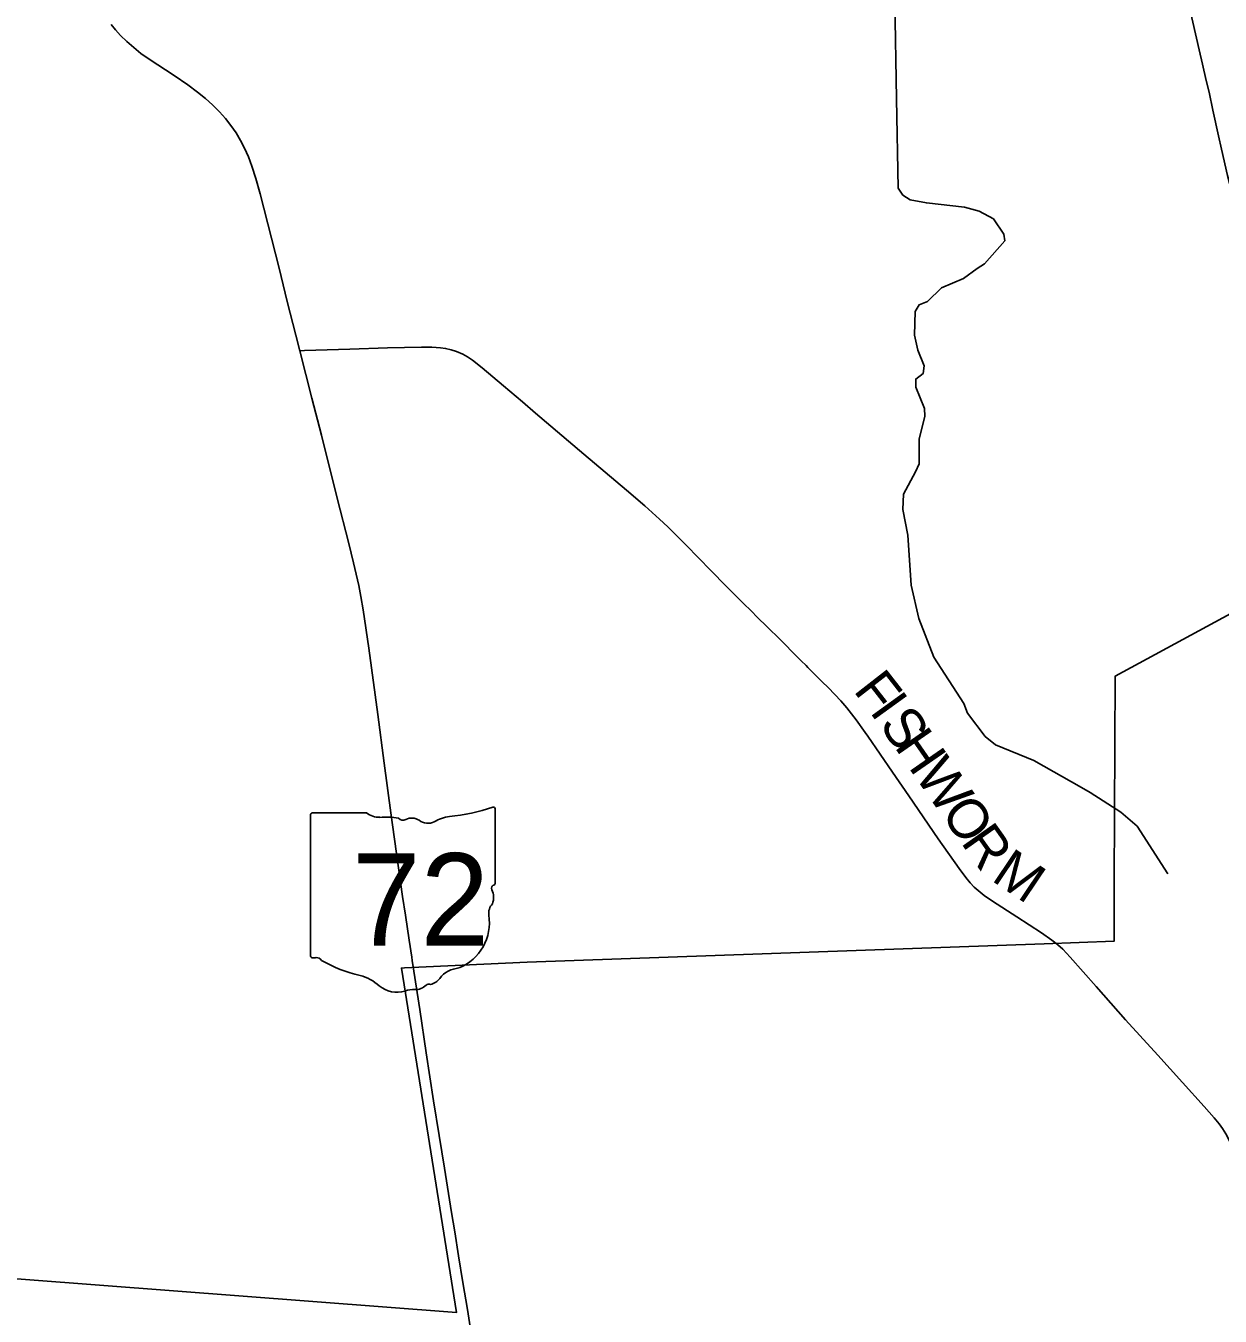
# Model space of a CAD drawing. Extents: x 1410790 to 1770854, y 448063 to 770588.
# Drawn here: x 1595915 to 1604918, y 645317 to 655047 of the extents above; entities that cross this region are included whole.
import ezdxf

# ---------------------------------------------------------------- set-up
doc = ezdxf.new("R2010")
doc.units = 0
for name, color, linetype in [('GM_X_County_Road', 7, 'Continuous'), ('GM_X_County_Road_Text', 7, 'Continuous'), ('GM_X_Minor_River', 7, 'Continuous'), ('GM_X_State_Location', 7, 'Continuous'), ('GM_X_State_Route', 7, 'Continuous'), ('GM_X_State_Shield', 7, 'Continuous'), ('GM_X_Township', 7, 'Continuous')]:
    doc.layers.add(name, color=color, linetype=linetype)

msp = doc.modelspace()

# ---------------------------------------------------------------- linework, layer by layer
at = {"layer": 'GM_X_County_Road'}
for points in [[(1605243, 652843.7), (1605225.2, 652942), (1605200.9, 653064.3), (1605170.9, 653202.2), (1605117.9, 653428.9), (1605096.8, 653508.3), (1605072.5, 653586.8), (1605041, 653678.6), (1605023.5, 653726.8), (1605006.1, 653792.3), (1604973.8, 653919), (1604928.6, 654117.2), (1604905.6, 654216.3), (1604862.1, 654411.5), (1604833.4, 654546.3), (1604812.8, 654635.8), (1604784.3, 654756.9), (1604759.7, 654865.5), (1604685, 655194.9), (1604589.2, 655610.6), (1604527.9, 655879.2), (1604464.6, 656151.1)], [(1603668.8, 648136.7), (1603648.4, 648152.6), (1603570.3, 648206.5), (1603383.9, 648328.9), (1603201.6, 648445.8), (1603139.2, 648488.7), (1603092.5, 648525.4), (1603063.4, 648552.3), (1603033.9, 648583.5), (1603000, 648624), (1602949.3, 648692.8), (1602793, 648916), (1602570.2, 649240.6), (1602447, 649418.6), (1602262, 649689.4), (1602241.2, 649718.7), (1602172.8, 649814.7), (1602103.4, 649905.3), (1602058.9, 649957.3), (1602014.1, 650005), (1601961.4, 650058.2), (1601918.1, 650101.4), (1601869.7, 650148.6), (1601809.6, 650208.1), (1601795.9, 650222.3), (1601758.4, 650259), (1601721.1, 650295.7), (1601611.7, 650409.1), (1601492.3, 650524.2), (1601437.9, 650578.7), (1601373.9, 650643.4), (1601331.4, 650684.2), (1601194.6, 650820.8), (1601077.9, 650939.2), (1600892.7, 651129.7), (1600753.8, 651269.1), (1600691.8, 651327.4), (1600579.7, 651428.2), (1600443.2, 651546.1), (1600282.9, 651681.7), (1600122.1, 651816.6), (1599757.1, 652126.7), (1599657.3, 652212.1), (1599515.1, 652333.4), (1599354, 652467.9), (1599282.3, 652525), (1599244.6, 652550.5), (1599207.8, 652571.2), (1599160.2, 652591.8), (1599120.1, 652604.9), (1599079, 652614.3), (1599040.4, 652619.8), (1598975.3, 652623.7), (1598896.8, 652624), (1598641, 652618.8), (1598355.8, 652608.9), (1598014.9, 652597.5), (1597978.9, 652596.4)], [(1605350.9, 645393), (1605339.2, 645438.3), (1605295, 645589.4), (1605191.2, 645948.5), (1605159.4, 646058.8), (1605084.8, 646320.7), (1605023.8, 646538.6), (1605002, 646603.6), (1604983, 646648.5), (1604960.2, 646691.7), (1604934.1, 646732.9), (1604909, 646767), (1604871.6, 646812.4), (1604796.1, 646898.8), (1604633, 647078.5), (1604446.4, 647285.5), (1604311.2, 647433), (1604203.5, 647552.3), (1603981.7, 647802.7), (1603786.5, 648023.9), (1603730.6, 648083.5), (1603694.7, 648116.6), (1603668.8, 648136.7)]]:
    msp.add_lwpolyline(points, dxfattribs=at)
at = {"layer": 'GM_X_Minor_River'}
msp.add_lwpolyline([(1602465.2, 655234.3), (1602477.7, 654496), (1602491.5, 653823.9), (1602524.6, 653771.1), (1602580, 653735.9), (1602703.8, 653711.3), (1602989.7, 653679.4), (1603101.3, 653649.1), (1603208.5, 653592.8), (1603286.5, 653476.9), (1603293.5, 653424.6), (1603142.1, 653253.2), (1603085.4, 653216.3), (1602981.8, 653142.1), (1602816.3, 653071.3), (1602710.2, 652969.2), (1602649.7, 652944.3), (1602618.7, 652892.8), (1602613.4, 652714.4), (1602637.4, 652601.7), (1602685.3, 652482.4), (1602678.2, 652424.3), (1602623.4, 652383.3), (1602622.3, 652323.2), (1602689.4, 652161.4), (1602692.4, 652103.2), (1602649.1, 651929.6), (1602647.7, 651743.2), (1602620.6, 651683.5), (1602529.3, 651514.9), (1602525.2, 651398.7), (1602563.7, 651205.4), (1602588.9, 650827.9), (1602646.4, 650578.1), (1602759.3, 650287.1), (1602985.3, 649935.6), (1603012, 649864.9), (1603147, 649687.7), (1603224, 649626), (1603512.3, 649505.9), (1603873.2, 649302.1), (1603936.7, 649266.7), (1604168.3, 649117.7), (1604290.6, 649012.9), (1604522.4, 648651.4)], dxfattribs=at)
at = {"layer": 'GM_X_State_Route'}
msp.add_lwpolyline([(1599274.5, 645170.1), (1599243.4, 645367.7), (1599208.7, 645571.4), (1599177.2, 645772.4), (1599148.7, 645953.9), (1599124.1, 646099.5), (1599071.4, 646433.2), (1599029.8, 646679.1), (1598988.1, 646941.5), (1598933.1, 647301.5), (1598883.9, 647629.2), (1598827.3, 647998.9), (1598823.6, 648023.6), (1598804.5, 648151.4), (1598775.9, 648339.5), (1598754.1, 648482.2), (1598721.9, 648716.2), (1598666.3, 649112.5), (1598616.8, 649486.5), (1598568.1, 649854), (1598500.3, 650354.6), (1598456.6, 650643.3), (1598440.5, 650743.6), (1598424.1, 650827.1), (1598385.8, 650996.6), (1598349.9, 651143.1), (1598261.8, 651486.3), (1598142.9, 651960.4), (1598070.2, 652239.7), (1597978.9, 652596.4), (1597948.9, 652713.3), (1597885.8, 652968.1), (1597823.8, 653219.6), (1597681.1, 653778.9), (1597648, 653895.6), (1597618.3, 653989.2), (1597592.4, 654059.8), (1597563.2, 654125.5), (1597533.3, 654183.5), (1597499.6, 654239.4), (1597460.7, 654295.9), (1597420.4, 654347.3), (1597374.9, 654398.6), (1597321.8, 654451.9), (1597268.4, 654499.9), (1597209.8, 654547.1), (1597135.9, 654601.4), (1597032.9, 654671.2), (1596843.4, 654795.3), (1596781.9, 654839.5), (1596728, 654882.7), (1596676.3, 654928.6), (1596629.4, 654975), (1596591.8, 655016.5), (1596558.7, 655057.5)], dxfattribs=at)
at = {"layer": 'GM_X_State_Shield'}
for p, q in [((1599452.9, 648585.6), (1599452.9, 649138.3)), ((1598060.8, 649093.9), (1598060.8, 648037.3)), ((1598482.2, 649112.1), (1598074.5, 649112.1)), ((1599452.8, 648585.7), (1599452.9, 648585.6))]:
    msp.add_line(p, q, dxfattribs=at)
for centre, radius, start, end in [((1598957, 650552.7), 1476.4, 275.84447, 288.90645), ((1599437.5, 649140.6), 15.5, 351.86209, 97.738), ((1598076.7, 649096.2), 16.1, 98.1301, 188.1301), ((1598579.3, 649234.8), 156.4, 231.61951, 271.11188), ((1598631.1, 648518.9), 561.6, 80.48669, 94.98827), ((1598758.6, 649101.7), 45.1, 219.79206, 297.10237), ((1598824.9, 648979.5), 93.8, 54.46668, 119.14113), ((1598946, 649147), 112.9, 233.85621, 294.82819), ((1599145.3, 648789.4), 297, 97.34618, 120.76885), ((1599449.3, 648545), 24, 107.94398, 210.33697), ((1599436.4, 648583.4), 16.6, 289.60381, 7.73413), ((1599296.7, 648475.1), 144, 340.03296, 23.64957), ((1599508.4, 648354.3), 104.8, 136.8065, 186.92959), ((1599039.7, 648283.9), 369.3, 292.30889, 8.98584), ((1598076.8, 648035), 16.3, 171.95839, 258.30661), ((1598079.3, 648143.1), 124.2, 267.33899, 280.60386), ((1598104.7, 647976.3), 44.8, 29.74838, 93.27175), ((1598670, 648925.7), 1066.1, 240.41292, 257.1985), ((1598352.1, 647562.6), 333.6, 47.18416, 75.83597), ((1598939.2, 647934.9), 119.3, 282.87319, 323.27711), ((1599195.4, 647740.7), 202.2, 94.40312, 142.57675), ((1598712.9, 647971.1), 211.7, 230.70037, 286.29184), ((1598835.2, 647605.8), 173.9, 85.69512, 111.20995), ((1598850.7, 647892), 112.8, 268.77702, 315.54927), ((1598952.7, 647789.6), 31.8, 65.75173, 132.64842)]:
    msp.add_arc(centre, radius, start, end, dxfattribs=at)
at = {"layer": 'GM_X_Township'}
for points in [[(1595385.5, 645632.7), (1599161.4, 645344.7), (1598745.7, 647941.2), (1598768.1, 647942.3), (1599693.4, 647987.3), (1603591.5, 648125.3), (1604117.2, 648143.9), (1604119.3, 648589.1), (1604126.3, 650142.9), (1605447.9, 650860.1), (1609057.6, 652819.1), (1609160.2, 652839.2), (1609554, 653075.5), (1612507.2, 654847.7), (1612466.1, 654941.9), (1604464.6, 656151.2), (1604273.6, 656175.7), (1600121.3, 656741), (1596966.9, 657204.2), (1596349.1, 657294.9), (1595866, 657358.8)], [(1595385.5, 645632.7), (1599161.4, 645344.7), (1598745.7, 647941.2), (1598768.1, 647942.3), (1599693.4, 647987.3), (1603591.5, 648125.3), (1604117.2, 648143.9), (1604119.3, 648589.1), (1604126.3, 650142.9), (1605447.9, 650860.1), (1609057.6, 652819.1), (1609160.2, 652839.2), (1609554, 653075.5), (1612507.2, 654847.7), (1612466.1, 654941.9), (1617264.6, 654249.7)]]:
    msp.add_lwpolyline(points, dxfattribs=at)

# ---------------------------------------------------------------- texts
at = {"layer": 'GM_X_County_Road_Text'}
for s, rotation, p in [('F', 307.98084, (1602146.8, 650034.3)), ('I', 305.85981, (1602269.6, 649877.1)), ('S', 304.90911, (1602341, 649778.3)), ('H', 304.74792, (1602456.7, 649612.5)), ('W', 304.74926, (1602607.2, 649395.5)), ('O', 304.7573, (1602805.4, 649109.9)), ('R', 305.22026, (1602957.4, 648890.8)), ('M', 326.06858, (1603184.3, 648606.6))]:
    msp.add_text(s, height=300, rotation=rotation, dxfattribs=at).set_placement(p)
at = {"layer": 'GM_X_State_Location'}
for s in ['s', 'r']:
    msp.add_text(s, height=1, dxfattribs=at).set_placement((1598741.1, 648495.4))
msp.add_text('72', height=1, rotation=0.00001, dxfattribs=at).set_placement((1598489.3, 648422.6))
at = {"layer": 'GM_X_State_Shield'}
msp.add_text('72', height=696.1, dxfattribs=at).set_placement((1598372.1, 648111.8))

doc.saveas('drawing.dxf')
